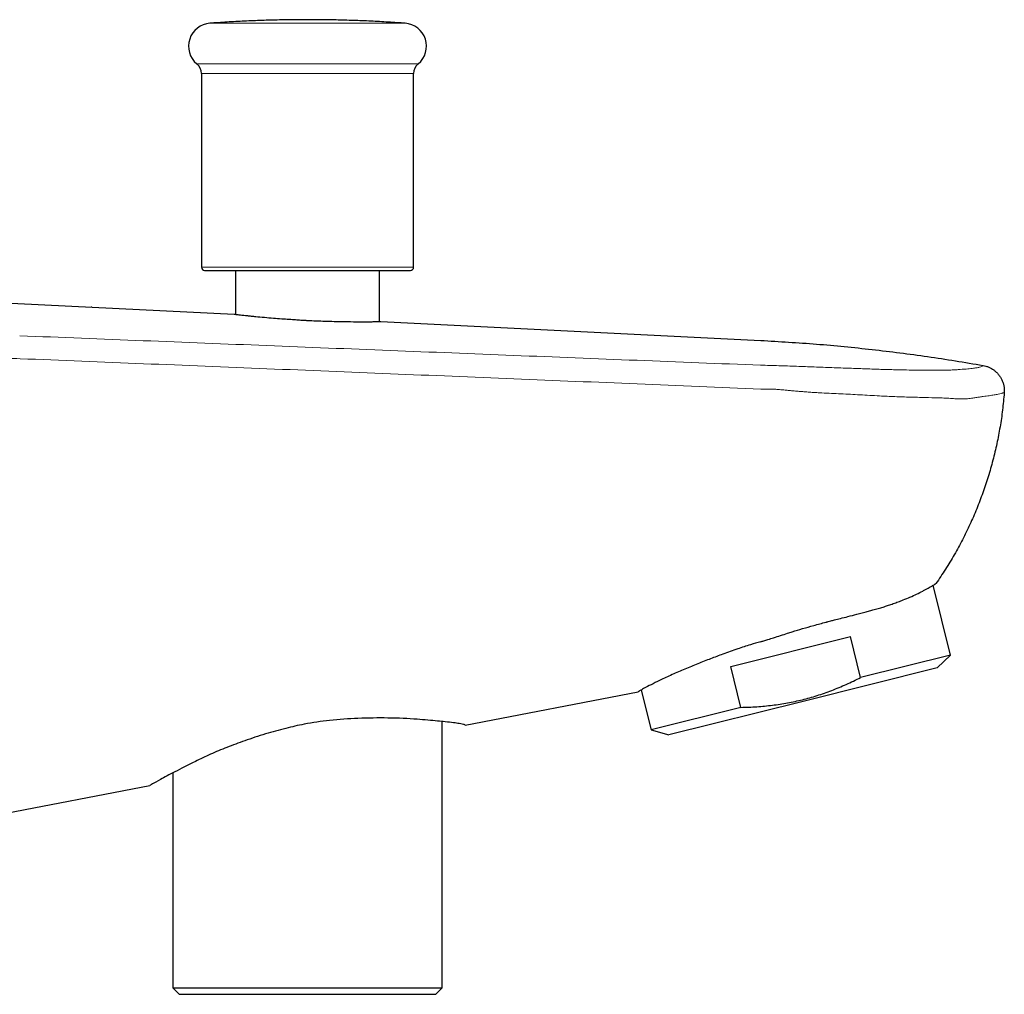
# Model space of a CAD drawing. Header units: millimetres. Extents: x 8 to 949, y 12 to 889.
# Tile 544 of 556: x 872 to 949, y 628 to 704. Entities that reach past the tile are written whole.
import ezdxf

# ---------------------------------------------------------------- set-up
doc = ezdxf.new("R2010")
doc.units = ezdxf.units.MM

msp = doc.modelspace()

# ---------------------------------------------------------------- linework, layer by layer
at = {"color": 252, "linetype": 'Continuous', "lineweight": 0}
for p, q in [((894.051, 704.011), (887.266, 704.011)), ((902.457, 704.011), (894.051, 704.011)), ((886.252, 700.861), (903.47, 700.861)), ((903.111, 700.093), (886.611, 700.093)), ((886.611, 685.039), (903.111, 685.039))]:
    msp.add_line(p, q, dxfattribs=at)
at = {"color": 7, "linetype": 'Continuous', "lineweight": 30}
for p, q in [((886.611, 700.093), (886.611, 685.039)), ((903.111, 685.039), (903.111, 700.093)), ((889.261, 684.789), (889.261, 681.374)), ((900.461, 680.811), (900.461, 684.789)), ((878.108, 681.938), (878.111, 681.939)), ((878.111, 681.939), (889.161, 681.387)), ((900.561, 680.818), (930.111, 679.343)), ((944.864, 654.87), (943.51, 660.301)), ((927.774, 653.987), (937.081, 656.308)), ((937.874, 653.127), (937.081, 656.308)), ((944.864, 654.87), (937.874, 653.127)), ((943.826, 653.867), (944.864, 654.87)), ((928.567, 650.806), (927.774, 653.987)), ((943.826, 653.867), (933.395, 651.266)), ((907.111, 649.433), (920.583, 652.016)), ((920.807, 652.153), (921.577, 649.064)), ((933.395, 651.266), (922.964, 648.666)), ((928.567, 650.806), (921.577, 649.064)), ((905.339, 628.989), (905.339, 649.707)), ((921.577, 649.064), (922.964, 648.666)), ((884.384, 645.705), (884.384, 628.989)), ((857.352, 639.892), (882.611, 644.735)), ((884.384, 628.989), (884.884, 628.489)), ((884.384, 628.989), (899.885, 628.989)), ((899.885, 628.989), (905.339, 628.989)), ((904.839, 628.489), (905.339, 628.989)), ((884.884, 628.489), (904.839, 628.489)), ((893.761, 628.489), (893.761, 628.489)), ((893.761, 628.489), (895.961, 628.489)), ((895.961, 628.489), (895.961, 628.489))]:
    msp.add_line(p, q, dxfattribs=at)
for centre, radius, start, end in [((887.396, 702.231), 1.785, 94.18817, 230.13853), ((902.326, 702.231), 1.785, 309.86147, 85.81183), ((885.611, 700.093), 1, 0, 50.13853), ((904.111, 700.093), 1, 129.86147, 180), ((886.861, 685.039), 0.25, 180, 270), ((902.861, 685.039), 0.25, 270, 0)]:
    msp.add_arc(centre, radius, start, end, dxfattribs=at)
for points, knots in [([(902.454, 704.011), (902.412, 704.014), (902.143, 704.034), (901.649, 704.067), (900.973, 704.11), (900.296, 704.147), (899.619, 704.181), (898.941, 704.209), (898.264, 704.234), (897.586, 704.254), (896.908, 704.269), (896.23, 704.28), (895.552, 704.287), (894.874, 704.289), (894.195, 704.287), (893.517, 704.281), (892.839, 704.27), (892.161, 704.254), (891.483, 704.234), (890.805, 704.21), (890.127, 704.182), (889.449, 704.148), (888.772, 704.111), (888.095, 704.069), (887.595, 704.035), (887.32, 704.015), (887.271, 704.011)], [0, 0, 0, 0, 0.0085006, 0.0531086, 0.0977184, 0.1423302, 0.1869438, 0.2315593, 0.2761766, 0.3207958, 0.365417, 0.4100399, 0.4546648, 0.4992916, 0.5439202, 0.5885507, 0.633183, 0.6778173, 0.7224534, 0.7670914, 0.8117313, 0.8563731, 0.9010167, 0.9456623, 0.9903097, 1, 1, 1, 1]), ([(886.862, 684.789), (886.862, 684.789), (886.863, 684.789), (886.876, 684.789), (886.901, 684.789), (886.94, 684.789), (886.995, 684.789), (887.065, 684.789), (887.143, 684.789), (887.226, 684.789), (887.311, 684.789), (887.404, 684.789), (887.506, 684.789), (887.617, 684.789), (887.744, 684.789), (887.891, 684.789), (888.059, 684.789), (888.238, 684.789), (888.429, 684.789), (888.632, 684.789), (888.844, 684.789), (889.067, 684.789), (889.299, 684.789), (889.541, 684.789), (889.791, 684.789), (890.047, 684.789), (890.31, 684.789), (890.579, 684.789), (890.855, 684.789), (891.129, 684.789), (891.398, 684.789), (891.662, 684.789), (891.929, 684.789), (892.2, 684.789), (892.472, 684.789), (892.757, 684.789), (893.055, 684.789), (893.37, 684.789), (893.688, 684.789), (893.901, 684.789), (894.008, 684.789)], [0, 0, 0, 0, 0.0202881, 0.0436235, 0.0679139, 0.0970723, 0.1261833, 0.1553002, 0.1844762, 0.2075384, 0.2305434, 0.2535172, 0.2764859, 0.2994759, 0.3225133, 0.3507709, 0.3789488, 0.4070953, 0.4352586, 0.4634868, 0.4917444, 0.5199224, 0.5480689, 0.5762321, 0.6044604, 0.6321268, 0.6597183, 0.6872798, 0.7148569, 0.7424946, 0.7672828, 0.7920101, 0.8167092, 0.8414124, 0.8661524, 0.8900359, 0.9175376, 0.9450024, 0.972475, 1, 1, 1, 1]), ([(894.008, 684.789), (894.099, 684.789), (894.28, 684.789), (894.553, 684.789), (894.826, 684.789), (895.099, 684.789), (895.376, 684.789), (895.674, 684.789), (895.995, 684.789), (896.331, 684.789), (896.665, 684.789), (896.973, 684.789), (897.255, 684.789), (897.511, 684.789), (897.763, 684.789), (898.012, 684.789), (898.258, 684.789), (898.519, 684.789), (898.792, 684.789), (899.076, 684.789), (899.353, 684.789), (899.622, 684.789), (899.884, 684.789), (900.137, 684.789), (900.381, 684.789), (900.615, 684.789), (900.839, 684.789), (901.052, 684.789), (901.254, 684.789), (901.443, 684.789), (901.621, 684.789), (901.789, 684.789), (901.94, 684.789), (902.075, 684.789), (902.196, 684.789), (902.306, 684.789), (902.408, 684.789), (902.498, 684.789), (902.582, 684.789), (902.657, 684.789), (902.723, 684.789), (902.777, 684.789), (902.816, 684.789), (902.842, 684.789), (902.856, 684.789), (902.863, 684.789), (902.861, 684.789), (902.861, 684.789)], [0, 0, 0, 0, 0.0203945, 0.0407463, 0.0610792, 0.0814169, 0.1017835, 0.1229807, 0.148423, 0.173824, 0.1992301, 0.2246877, 0.2448109, 0.264884, 0.2849299, 0.3049715, 0.3250315, 0.3451329, 0.3697892, 0.3943761, 0.4189355, 0.4435095, 0.4681402, 0.4927965, 0.5173834, 0.5419428, 0.5665168, 0.5911475, 0.6152881, 0.6393631, 0.6634122, 0.6874747, 0.7115902, 0.7332192, 0.7547952, 0.7763465, 0.7979015, 0.8194885, 0.8403324, 0.8643339, 0.8882993, 0.9122677, 0.9362781, 0.9566787, 0.9770337, 0.997367, 1, 1, 1, 1]), ([(869.712, 682.357), (871.112, 682.287), (873.912, 682.148), (876.711, 682.009), (878.111, 681.939)], [0, 0, 0, 0, 0.499956, 1, 1, 1, 1]), ([(878.09, 681.939), (878.085, 681.94), (878.068, 681.941), (878.05, 681.942), (878.037, 681.943)], [0, 0, 0, 0, 0.239055, 1, 1, 1, 1]), ([(878.09, 681.939), (878.085, 681.94), (878.068, 681.941), (878.05, 681.942), (878.037, 681.943)], [0, 0, 0, 0, 0.237272, 1, 1, 1, 1]), ([(889.161, 681.387), (889.178, 681.385), (889.212, 681.38), (889.508, 681.343), (889.877, 681.302), (890.182, 681.27), (890.328, 681.255), (890.484, 681.239), (890.652, 681.222), (890.979, 681.189), (891.482, 681.142), (892.171, 681.086), (892.819, 681.037), (893.4, 680.995), (893.898, 680.961), (894.246, 680.938), (894.466, 680.924), (894.584, 680.917), (894.687, 680.911), (894.774, 680.906), (895.056, 680.891), (895.545, 680.869), (896.245, 680.844), (897.07, 680.82), (897.989, 680.803), (898.798, 680.799), (899.392, 680.8), (899.81, 680.802), (900.194, 680.805), (900.498, 680.81), (900.54, 680.815), (900.561, 680.818)], [0, 0, 0, 0, 0.054867, 0.114788, 0.179778, 0.193411, 0.207248, 0.22129, 0.235536, 0.249988, 0.300832, 0.34608, 0.385726, 0.41977, 0.448207, 0.471036, 0.478598, 0.485262, 0.491028, 0.495896, 0.499866, 0.538238, 0.577899, 0.618894, 0.68283, 0.749771, 0.791518, 0.833237, 0.874955, 0.937477, 1, 1, 1, 1]), ([(930.111, 679.345), (931.556, 679.259), (934.447, 679.087), (938.773, 678.657), (943.097, 678.119), (945.965, 677.638), (947.401, 677.397)], [0, 0, 0, 0, 0.24933, 0.498945, 0.749069, 1, 1, 1, 1]), ([(947.403, 677.397), (947.477, 677.381), (947.629, 677.348), (947.852, 677.265), (948.07, 677.154), (948.277, 677.014), (948.469, 676.845), (948.638, 676.653), (948.781, 676.44), (948.895, 676.212), (948.979, 675.975), (949.03, 675.736), (949.054, 675.499), (949.046, 675.344), (949.043, 675.268)], [0, 0, 0, 0, 0.077624, 0.158186, 0.241264, 0.326333, 0.412785, 0.499946, 0.58711, 0.673572, 0.758657, 0.841757, 0.922346, 1, 1, 1, 1]), ([(949.043, 675.268), (949.003, 674.823), (948.922, 673.936), (948.726, 672.617), (948.475, 671.312), (948.17, 670.019), (947.807, 668.739), (947.382, 667.479), (946.912, 666.238), (946.38, 665.026), (945.8, 663.837), (945.169, 662.674), (944.478, 661.538), (943.983, 660.802), (943.735, 660.432)], [0, 0, 0, 0, 0.084089, 0.167555, 0.25076, 0.334106, 0.41751, 0.500996, 0.584306, 0.667134, 0.750043, 0.833083, 0.916189, 1, 1, 1, 1]), ([(930.11, 655.914), (930.186, 655.936), (930.373, 655.988), (930.705, 656.092), (931.144, 656.231), (931.653, 656.395), (932.138, 656.554), (932.706, 656.734), (933.387, 656.939), (934.262, 657.187), (934.867, 657.35), (935.179, 657.433), (935.179, 657.433), (935.179, 657.433), (935.179, 657.433), (935.179, 657.433), (935.18, 657.433), (935.18, 657.433), (935.181, 657.434), (935.184, 657.434), (935.189, 657.436), (935.206, 657.44), (935.264, 657.455), (935.386, 657.486), (935.586, 657.538), (935.901, 657.618), (936.345, 657.732), (936.929, 657.881), (937.423, 658.008), (937.79, 658.102), (937.998, 658.156), (938.198, 658.209), (938.389, 658.26), (938.573, 658.309), (938.749, 658.357), (939.007, 658.429), (939.332, 658.521), (939.709, 658.634), (940.067, 658.75), (940.429, 658.875), (940.809, 659.014), (941.252, 659.185), (941.743, 659.388), (942.258, 659.62), (942.65, 659.819), (942.932, 659.973), (943.122, 660.078), (943.283, 660.168), (943.415, 660.245), (943.543, 660.321), (943.65, 660.385), (943.721, 660.429), (943.73, 660.431), (943.735, 660.432)], [0, 0, 0, 0, 0.011214, 0.027653, 0.049318, 0.076211, 0.102928, 0.12095, 0.159986, 0.203028, 0.250083, 0.250085, 0.250086, 0.250088, 0.250092, 0.250098, 0.25011, 0.250133, 0.250179, 0.250273, 0.250486, 0.251004, 0.252842, 0.259269, 0.269364, 0.283127, 0.307182, 0.337757, 0.37485, 0.386718, 0.398267, 0.409496, 0.420407, 0.430999, 0.441271, 0.451225, 0.476954, 0.500274, 0.522451, 0.547219, 0.574581, 0.604539, 0.64852, 0.697122, 0.750344, 0.779289, 0.807344, 0.83451, 0.860789, 0.886184, 0.926547, 0.96448, 1, 1, 1, 1]), ([(930.11, 655.914), (929.842, 655.837), (929.232, 655.66), (928.243, 655.328), (927.205, 654.962), (926.168, 654.574), (925.358, 654.258), (924.7, 653.991), (924.196, 653.78), (923.699, 653.566), (923.023, 653.261), (922.269, 652.907), (921.564, 652.562), (921.076, 652.307), (920.773, 652.137), (920.61, 652.035), (920.592, 652.022), (920.583, 652.016)], [0, 0, 0, 0, 0.04947, 0.112463, 0.189005, 0.255329, 0.329288, 0.369146, 0.410917, 0.454599, 0.500193, 0.602109, 0.696549, 0.78353, 0.863076, 0.935218, 1, 1, 1, 1]), ([(928.567, 650.806), (928.774, 650.811), (929.185, 650.821), (929.8, 650.855), (930.409, 650.904), (931.013, 650.97), (931.608, 651.052), (932.195, 651.151), (932.773, 651.267), (933.346, 651.4), (933.919, 651.552), (934.491, 651.722), (935.063, 651.913), (935.632, 652.121), (936.198, 652.347), (936.76, 652.59), (937.32, 652.849), (937.689, 653.034), (937.874, 653.127)], [0, 0, 0, 0, 0.063985, 0.12754, 0.190673, 0.253412, 0.31581, 0.37683, 0.437669, 0.498413, 0.559155, 0.621231, 0.683494, 0.746029, 0.808907, 0.872179, 0.935875, 1, 1, 1, 1]), ([(907.111, 649.433), (907.098, 649.441), (907.062, 649.461), (906.751, 649.533), (906.219, 649.611), (905.642, 649.678), (904.962, 649.746), (904.236, 649.81), (903.025, 649.912), (901.24, 649.996), (898.893, 649.971), (896.674, 649.823), (894.774, 649.549), (893.105, 649.168), (891.543, 648.735), (890.011, 648.224), (888.58, 647.69), (887.291, 647.161), (885.881, 646.481), (884.502, 645.77), (883.389, 645.184), (882.729, 644.809), (882.65, 644.759), (882.611, 644.735)], [0, 0, 0, 0, 0.033112, 0.086212, 0.120294, 0.159378, 0.188226, 0.219299, 0.251061, 0.324321, 0.389721, 0.447426, 0.498383, 0.536252, 0.578674, 0.624692, 0.666394, 0.708237, 0.750759, 0.819817, 0.884098, 0.943996, 1, 1, 1, 1])]:
    msp.add_open_spline(points, degree=3, knots=knots, dxfattribs=at)
at = {"color": 252, "linetype": 'Continuous', "lineweight": 0}
for points, knots in [([(872.477, 679.706), (878.879, 679.452), (891.682, 678.943), (910.886, 678.179), (923.689, 677.67), (930.09, 677.415)], [0, 0, 0, 0, 0.333333, 0.666666, 1, 1, 1, 1]), ([(872.502, 677.923), (871.872, 677.947), (870.611, 677.994), (868.719, 678.064), (866.827, 678.138), (864.905, 678.219), (862.955, 678.316), (860.974, 678.427), (859.654, 678.506), (858.994, 678.545)], [0, 0, 0, 0, 0.140002, 0.280005, 0.420007, 0.560007, 0.70667, 0.853335, 1, 1, 1, 1]), ([(930.111, 675.564), (923.711, 675.829), (910.909, 676.36), (891.706, 677.144), (878.904, 677.664), (872.502, 677.923)], [0, 0, 0, 0, 0.333337, 0.66667, 1, 1, 1, 1]), ([(930.112, 677.419), (930.576, 677.407), (931.502, 677.382), (932.889, 677.332), (934.271, 677.28), (935.65, 677.228), (936.949, 677.181), (938.17, 677.138), (939.312, 677.099), (940.342, 677.068), (941.25, 677.048), (942.039, 677.034), (942.793, 677.024), (943.423, 677.02), (943.936, 677.02), (944.335, 677.024), (944.732, 677.035), (945.105, 677.053), (945.58, 677.081), (946.089, 677.118), (946.546, 677.164), (946.883, 677.21), (947.133, 677.257), (947.307, 677.307), (947.416, 677.366), (947.407, 677.387), (947.403, 677.397)], [0, 0, 0, 0, 0.049823, 0.099312, 0.148783, 0.198194, 0.247714, 0.289162, 0.330899, 0.372878, 0.404374, 0.436068, 0.467916, 0.499727, 0.521168, 0.542883, 0.564274, 0.595962, 0.627411, 0.689484, 0.75097, 0.800056, 0.849161, 0.898569, 0.948483, 1, 1, 1, 1]), ([(934.865, 675.26), (934.767, 675.265), (934.55, 675.277), (934.19, 675.3), (933.875, 675.322), (933.623, 675.341), (933.456, 675.355), (933.281, 675.369), (933.098, 675.384), (932.908, 675.401), (932.71, 675.418), (932.462, 675.44), (932.169, 675.467), (931.832, 675.497), (931.51, 675.524), (931.204, 675.552), (930.893, 675.56), (930.54, 675.559), (930.283, 675.562), (930.144, 675.564)], [0, 0, 0, 0, 0.061985, 0.138279, 0.228961, 0.262749, 0.298181, 0.335259, 0.373986, 0.414362, 0.456381, 0.500038, 0.57155, 0.643023, 0.714407, 0.7762, 0.837806, 0.912165, 1, 1, 1, 1]), ([(943.962, 674.88), (943.604, 674.888), (942.892, 674.903), (941.737, 674.932), (940.554, 674.965), (939.247, 675.031), (937.844, 675.119), (936.348, 675.185), (935.358, 675.235), (934.865, 675.26)], [0, 0, 0, 0, 0.13526, 0.268714, 0.400606, 0.529225, 0.69002, 0.84564, 1, 1, 1, 1]), ([(945.005, 674.824), (944.92, 674.829), (944.752, 674.84), (944.491, 674.858), (944.23, 674.871), (944.051, 674.877), (943.962, 674.88)], [0, 0, 0, 0, 0.259704, 0.511245, 0.757488, 1, 1, 1, 1]), ([(946.092, 674.801), (946.042, 674.798), (945.941, 674.791), (945.776, 674.792), (945.599, 674.797), (945.409, 674.804), (945.211, 674.813), (945.073, 674.82), (945.005, 674.824)], [0, 0, 0, 0, 0.159327, 0.325219, 0.495209, 0.666855, 0.835883, 1, 1, 1, 1]), ([(948.803, 675.213), (948.729, 675.197), (948.582, 675.165), (948.267, 675.106), (947.947, 675.057), (947.649, 675.013), (947.404, 674.979), (947.135, 674.942), (946.839, 674.903), (946.508, 674.847), (946.234, 674.817), (946.092, 674.801)], [0, 0, 0, 0, 0.163384, 0.325478, 0.48842, 0.569882, 0.651822, 0.734687, 0.818919, 0.906087, 1, 1, 1, 1]), ([(948.972, 675.276), (948.949, 675.269), (948.902, 675.255), (948.836, 675.227), (948.803, 675.213)], [0, 0, 0, 0, 0.5034205, 1, 1, 1, 1]), ([(949.039, 675.255), (949.038, 675.259), (949.035, 675.267), (949.021, 675.271), (949, 675.278), (948.981, 675.276), (948.972, 675.276)], [0, 0, 0, 0, 0.250887, 0.502806, 0.753527, 1, 1, 1, 1]), ([(949.043, 675.268), (949.042, 675.266), (949.042, 675.263), (949.04, 675.258), (949.039, 675.255)], [0, 0, 0, 0, 0.5666779, 1, 1, 1, 1])]:
    msp.add_open_spline(points, degree=3, knots=knots, dxfattribs=at)

doc.saveas('drawing.dxf')
